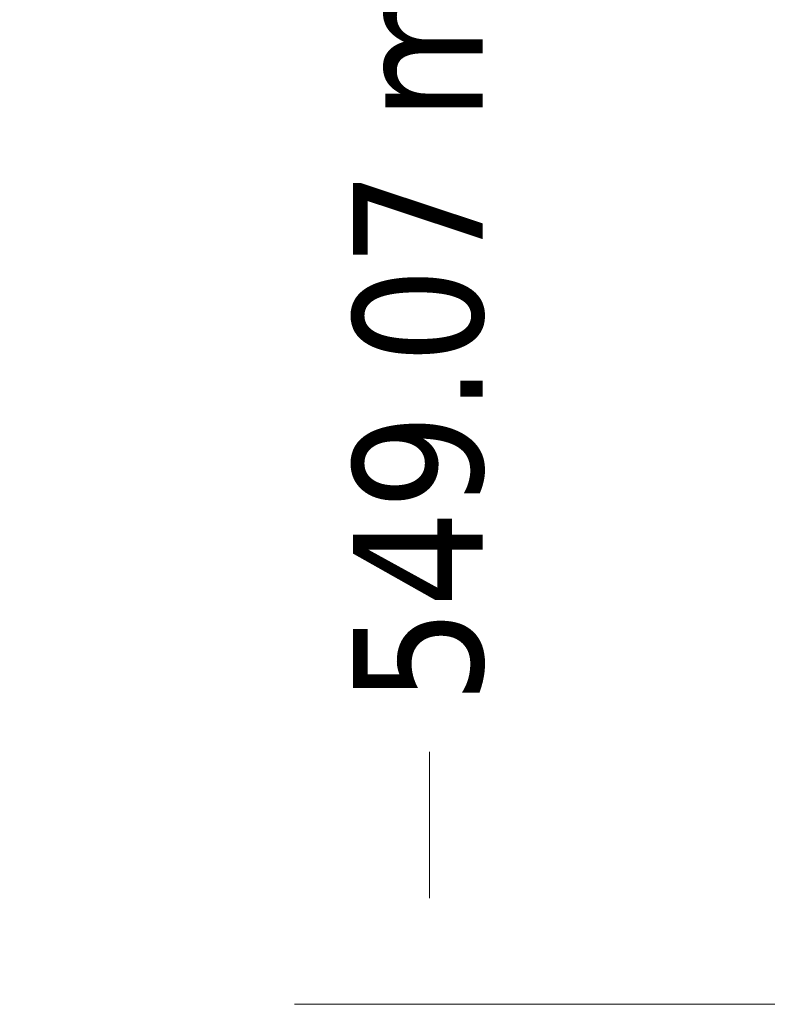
# Paper-space layout 'Sheet' of a CAD drawing. Header units: inches. Extents: x 0.2 to 10.8, y 0.2 to 8.3.
# Tile 367 of 545: x 8.451 to 9.143, y 1.508 to 2.42. Entities that reach past the tile are written whole.
import ezdxf

# ---------------------------------------------------------------- set-up
doc = ezdxf.new("R2010")
doc.units = ezdxf.units.IN
doc.header["$MEASUREMENT"] = 0
doc.layers.get('0').update_dxf_attribs({"lineweight": 5})
doc.styles.add('My Text', font='tahoma.ttf')
doc.dimstyles.new('My Dimension - mm [in] (ANSI)$0', dxfattribs={"dimtxt": 0.12, "dimasz": 0.098425, "dimexe": 0.125, "dimexo": 0.063, "dimgap": 0.031496, "dimtad": 0, "dimlfac": 250, "dimzin": 4, "dimdsep": 46, "dimtxsty": 'My Text', "dimblk": 'Filled-1', "dimcen": 0.09, "dimclrd": 1, "dimclre": 1, "dimclrt": 1, "dimadec": 1, "dimazin": 1, "dimtfac": 1, "dimtofl": 0, "dimtmove": 0, "dimatfit": 3, "dimfxl": 1, "dimtolj": 1, "dimtzin": 4, "dimlwd": -1, "dimlwe": -1, "dimarcsym": 0})

# ---------------------------------------------------------------- blocks, each defined once
blk = doc.blocks.new('*D12')
at = {"color": 1, "true_color": 0xff0000}
for p, q in [((9.68694, 3.70431), (8.70559, 3.70431)), ((8.83059, 3.60589), (8.83059, 3.4705)), ((8.83059, 1.60647), (8.83059, 1.74185)), ((9.42652, 1.50804), (8.70559, 1.50804))]:
    blk.add_line(p, q, dxfattribs=at)
at = {"layer": 'Defpoints', "color": 0}
for p in [(9.74994, 3.70431), (8.83059, 1.50804), (9.48952, 1.50804)]:
    blk.add_point(p, dxfattribs=at)
at = {"color": 1, "true_color": 0xff0000, "insert": (8.83059, 2.60618), "char_height": 0.12, "attachment_point": 5, "rotation": 90, "style": 'My Text'}
blk.add_mtext('\\A1;549.07 mm [21.617 in]', dxfattribs=at)
blk = doc.blocks.new('Filled-1')

psp = doc.layouts.new('Sheet')

# ---------------------------------------------------------------- dimensions: what is measured, and where the dimension line sits
dim = psp.add_linear_dim(base=(8.830591, 1.508042), p1=(9.749943, 3.704311), p2=(9.489523, 1.508042), angle=90, dimstyle='My Dimension - mm [in] (ANSI)$0', override={"dimpost": ' mm'})
dim.commit()
dim.dimension.update_dxf_attribs({"geometry": '*D12', "text_midpoint": (8.830591, 2.606176)})

doc.saveas('drawing.dxf')
